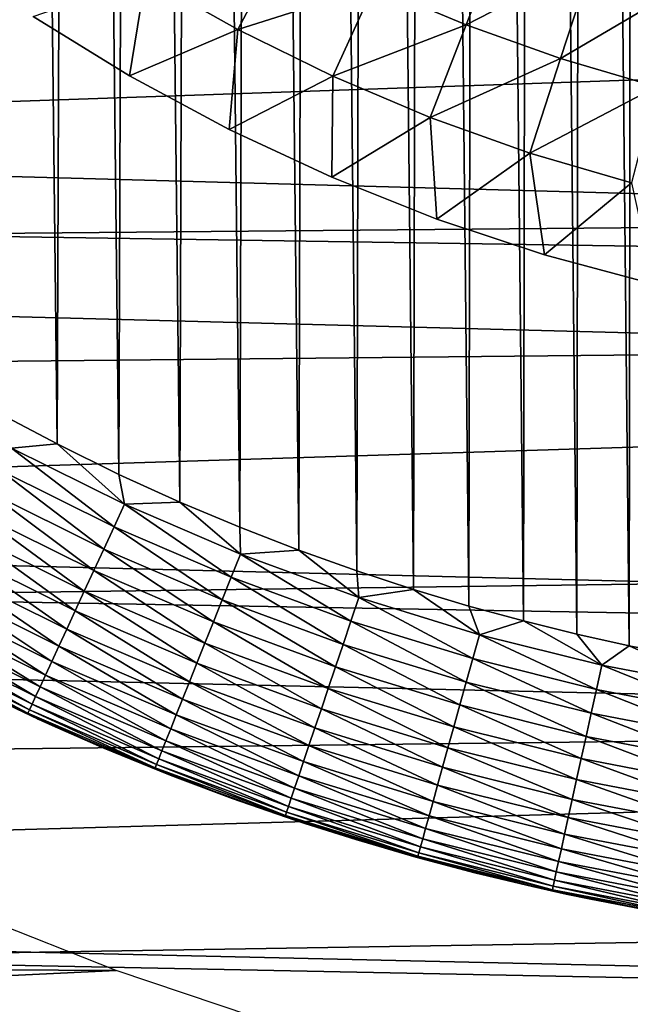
# Model space of a CAD drawing. Header units: millimetres. Extents: x -161 to 161, y -94 to 1149.
# Tile 627 of 656: x 146.69 to 147.88, y -62.65 to -60.73. Entities that reach past the tile are written whole.
import ezdxf

# ---------------------------------------------------------------- set-up
doc = ezdxf.new("R2010")
doc.units = ezdxf.units.MM
doc.header["$LTSCALE"] = 81.481481
for name, color, linetype in [('381', 7, 'CONTINUOUS'), ('383', 7, 'CONTINUOUS'), ('387', 7, 'CONTINUOUS'), ('389', 7, 'CONTINUOUS'), ('391', 7, 'CONTINUOUS'), ('393', 7, 'CONTINUOUS'), ('395', 7, 'CONTINUOUS')]:
    doc.layers.add(name, color=color, linetype=linetype)

msp = doc.modelspace()

# ---------------------------------------------------------------- linework, layer by layer
at = {"layer": '381', "color": 7, "linetype": 'CONTINUOUS', "true_color": 0xaaaaaa}
for points in [[(160.3087, -61.0268, -22.0267), (142.0859, -60.4655, -22.1081), (160.3087, -60.4047, -22.1161), (160.3087, -61.0268, -22.0267)], [(142.0355, -61.1901, -22.0002), (142.0859, -60.4655, -22.1081), (160.3087, -61.0268, -22.0267), (142.0355, -61.1901, -22.0002)], [(160.3087, -61.6686, -21.9155), (142.0355, -61.1901, -22.0002), (160.3087, -61.0268, -22.0267), (160.3087, -61.6686, -21.9155)], [(141.974, -61.9124, -21.8682), (142.0355, -61.1901, -22.0002), (160.3087, -61.6686, -21.9155), (141.974, -61.9124, -21.8682)], [(160.3087, -62.3328, -21.7799), (141.974, -61.9124, -21.8682), (160.3087, -61.6686, -21.9155), (160.3087, -62.3328, -21.7799)], [(141.9013, -62.6307, -21.7123), (141.974, -61.9124, -21.8682), (160.3087, -62.3328, -21.7799), (141.9013, -62.6307, -21.7123)], [(160.3087, -63.0188, -21.6174), (141.9013, -62.6307, -21.7123), (160.3087, -62.3328, -21.7799), (160.3087, -63.0188, -21.6174)], [(146.6134, -62.4857, 21.6456), (131.8, -62.5014, 21.6421), (146.874, -62.5884, 21.622), (146.6134, -62.4857, 21.6456)], [(131.8, -62.5014, 21.6421), (131.8, -63.3091, 21.4418), (146.874, -62.5884, 21.622), (131.8, -62.5014, 21.6421)], [(146.874, -62.5884, 21.622), (131.8, -63.3091, 21.4418), (147.1409, -62.6783, 21.6009), (146.874, -62.5884, 21.622)], [(141.8174, -63.3437, -21.5323), (141.9013, -62.6307, -21.7123), (160.3087, -63.0188, -21.6174), (141.8174, -63.3437, -21.5323)]]:
    msp.add_3dface(points, dxfattribs=at)
at = {"layer": '383', "color": 7, "linetype": 'CONTINUOUS', "true_color": 0xaaaaaa}
for points in [[(141.4033, -60.3731, -20.6442), (141.3535, -61.0744, -20.5376), (156.3174, -60.5572, -20.0917), (141.4033, -60.3731, -20.6442)], [(156.3174, -60.5572, 19.9917), (156.3174, -61.301, 19.8659), (135.3, -60.727, 20.7083), (156.3174, -60.5572, 19.9917)], [(156.3174, -60.5572, -20.0917), (141.3535, -61.0744, -20.5376), (156.3174, -61.3011, -19.9659), (156.3174, -60.5572, -20.0917)], [(135.3, -60.727, 20.7083), (156.3174, -61.301, 19.8659), (135.3, -61.5126, 20.5728), (135.3, -60.727, 20.7083)], [(141.3535, -61.0744, -20.5376), (141.2927, -61.7735, -20.4073), (156.3174, -61.3011, -19.9659), (141.3535, -61.0744, -20.5376)], [(156.3174, -61.301, 19.8659), (156.3174, -62.0397, 19.7125), (135.3, -61.5126, 20.5728), (156.3174, -61.301, 19.8659)], [(156.3174, -61.3011, -19.9659), (141.2927, -61.7735, -20.4073), (156.3174, -62.0398, -19.8125), (156.3174, -61.3011, -19.9659)], [(135.3, -61.5126, 20.5728), (156.3174, -62.0397, 19.7125), (135.3, -62.2925, 20.4075), (135.3, -61.5126, 20.5728)], [(141.2927, -61.7735, -20.4073), (141.2209, -62.4687, -20.2532), (156.3174, -62.0398, -19.8125), (141.2927, -61.7735, -20.4073)], [(156.3174, -62.0397, 19.7125), (156.3174, -62.7723, 19.5316), (135.3, -62.2925, 20.4075), (156.3174, -62.0397, 19.7125)], [(156.3174, -62.0398, -19.8125), (141.2209, -62.4687, -20.2532), (156.3174, -62.7723, -19.6316), (156.3174, -62.0398, -19.8125)], [(135.3, -62.2925, 20.4075), (156.3174, -62.7723, 19.5316), (135.3, -63.0656, 20.2127), (135.3, -62.2925, 20.4075)], [(141.2209, -62.4687, -20.2532), (141.138, -63.1584, -20.0755), (156.3174, -62.7723, -19.6316), (141.2209, -62.4687, -20.2532)]]:
    msp.add_3dface(points, dxfattribs=at)
at = {"layer": '387', "color": 7, "linetype": 'CONTINUOUS', "true_color": 0xaaaaaa}
for points in [[(147.7868, -53.1653, 61.95), (147.8758, -61.9542, 61.95), (147.8873, -53.1434, 61.95), (147.7868, -53.1653, 61.95)], [(147.8758, -61.9542, 61.95), (147.9759, -61.9738, 61.95), (147.8873, -53.1434, 61.95), (147.8758, -61.9542, 61.95)], [(147.6842, -53.1906, 61.95), (147.7736, -61.9316, 61.95), (147.7868, -53.1653, 61.95), (147.6842, -53.1906, 61.95)], [(147.7736, -61.9316, 61.95), (147.8758, -61.9542, 61.95), (147.7868, -53.1653, 61.95), (147.7736, -61.9316, 61.95)], [(147.5795, -53.2188, 61.95), (147.6693, -61.9055, 61.95), (147.6842, -53.1906, 61.95), (147.5795, -53.2188, 61.95)], [(147.6693, -61.9055, 61.95), (147.7736, -61.9316, 61.95), (147.6842, -53.1906, 61.95), (147.6693, -61.9055, 61.95)], [(147.4729, -53.2499, 61.95), (147.5628, -61.8765, 61.95), (147.5795, -53.2188, 61.95), (147.4729, -53.2499, 61.95)], [(147.5628, -61.8765, 61.95), (147.6693, -61.9055, 61.95), (147.5795, -53.2188, 61.95), (147.5628, -61.8765, 61.95)], [(147.3641, -53.285, 61.95), (147.4543, -61.8443, 61.95), (147.4729, -53.2499, 61.95), (147.3641, -53.285, 61.95)], [(147.4543, -61.8443, 61.95), (147.5628, -61.8765, 61.95), (147.4729, -53.2499, 61.95), (147.4543, -61.8443, 61.95)], [(147.2532, -53.3244, 61.95), (147.3436, -61.8081, 61.95), (147.3641, -53.285, 61.95), (147.2532, -53.3244, 61.95)], [(147.3436, -61.8081, 61.95), (147.4543, -61.8443, 61.95), (147.3641, -53.285, 61.95), (147.3436, -61.8081, 61.95)], [(147.1401, -53.3674, 61.95), (147.2307, -61.7673, 61.95), (147.2532, -53.3244, 61.95), (147.1401, -53.3674, 61.95)], [(147.2307, -61.7673, 61.95), (147.3436, -61.8081, 61.95), (147.2532, -53.3244, 61.95), (147.2307, -61.7673, 61.95)], [(147.0249, -53.4146, 61.95), (147.1156, -61.7228, 61.95), (147.1401, -53.3674, 61.95), (147.0249, -53.4146, 61.95)], [(147.1156, -61.7228, 61.95), (147.2307, -61.7673, 61.95), (147.1401, -53.3674, 61.95), (147.1156, -61.7228, 61.95)], [(146.9079, -53.4668, 61.95), (146.9984, -61.6739, 61.95), (147.0249, -53.4146, 61.95), (146.9079, -53.4668, 61.95)], [(146.9984, -61.6739, 61.95), (147.1156, -61.7228, 61.95), (147.0249, -53.4146, 61.95), (146.9984, -61.6739, 61.95)], [(146.7891, -53.5246, 61.95), (146.8793, -61.6199, 61.95), (146.9079, -53.4668, 61.95), (146.7891, -53.5246, 61.95)], [(146.8793, -61.6199, 61.95), (146.9984, -61.6739, 61.95), (146.9079, -53.4668, 61.95), (146.8793, -61.6199, 61.95)], [(146.6681, -53.5872, 61.95), (146.7585, -61.56, 61.95), (146.7891, -53.5246, 61.95), (146.6681, -53.5872, 61.95)], [(146.7585, -61.56, 61.95), (146.8793, -61.6199, 61.95), (146.7891, -53.5246, 61.95), (146.7585, -61.56, 61.95)], [(146.6355, -61.4951, 61.95), (146.7585, -61.56, 61.95), (146.6681, -53.5872, 61.95), (146.6355, -61.4951, 61.95)]]:
    msp.add_3dface(points, dxfattribs=at)
at = {"layer": '389', "color": 7, "linetype": 'CONTINUOUS', "true_color": 0xaaaaaa}
for points in [[(146.7488, -62.1099, 22.14), (146.5904, -62.0353, 61.45), (146.5098, -61.9947, 22.1684), (146.7488, -62.1099, 22.14)], [(146.7213, -62.0974, 61.45), (146.5904, -62.0353, 61.45), (146.7488, -62.1099, 22.14), (146.7213, -62.0974, 61.45)], [(146.8497, -62.154, 61.45), (146.7213, -62.0974, 61.45), (146.7488, -62.1099, 22.14), (146.8497, -62.154, 61.45)], [(146.9932, -62.2121, 22.1147), (146.8497, -62.154, 61.45), (146.7488, -62.1099, 22.14), (146.9932, -62.2121, 22.1147)], [(146.976, -62.2054, 61.45), (146.8497, -62.154, 61.45), (146.9932, -62.2121, 22.1147), (146.976, -62.2054, 61.45)], [(147.1004, -62.2523, 61.45), (146.976, -62.2054, 61.45), (146.9932, -62.2121, 22.1147), (147.1004, -62.2523, 61.45)], [(147.2424, -62.3012, 22.0918), (147.1004, -62.2523, 61.45), (146.9932, -62.2121, 22.1147), (147.2424, -62.3012, 22.0918)], [(147.2225, -62.2946, 61.45), (147.1004, -62.2523, 61.45), (147.2424, -62.3012, 22.0918), (147.2225, -62.2946, 61.45)], [(147.3419, -62.3327, 61.45), (147.2225, -62.2946, 61.45), (147.2424, -62.3012, 22.0918), (147.3419, -62.3327, 61.45)], [(147.4959, -62.3769, 22.0717), (147.3419, -62.3327, 61.45), (147.2424, -62.3012, 22.0918), (147.4959, -62.3769, 22.0717)], [(147.459, -62.3668, 61.45), (147.3419, -62.3327, 61.45), (147.4959, -62.3769, 22.0717), (147.459, -62.3668, 61.45)], [(147.5742, -62.3974, 61.45), (147.459, -62.3668, 61.45), (147.4959, -62.3769, 22.0717), (147.5742, -62.3974, 61.45)], [(147.7527, -62.4391, 22.0551), (147.5742, -62.3974, 61.45), (147.4959, -62.3769, 22.0717), (147.7527, -62.4391, 22.0551)], [(147.6872, -62.4246, 61.45), (147.5742, -62.3974, 61.45), (147.7527, -62.4391, 22.0551), (147.6872, -62.4246, 61.45)], [(147.7976, -62.4485, 61.45), (147.6872, -62.4246, 61.45), (147.7527, -62.4391, 22.0551), (147.7976, -62.4485, 61.45)], [(148.0123, -62.4876, 22.0424), (147.7976, -62.4485, 61.45), (147.7527, -62.4391, 22.0551), (148.0123, -62.4876, 22.0424)], [(147.9059, -62.4694, 61.45), (147.7976, -62.4485, 61.45), (148.0123, -62.4876, 22.0424), (147.9059, -62.4694, 61.45)]]:
    msp.add_3dface(points, dxfattribs=at)
at = {"layer": '391', "color": 7, "linetype": 'CONTINUOUS', "true_color": 0xaaaaaa}
for points in [[(146.7585, -61.56, 61.95), (146.6355, -61.4951, 61.95), (146.6695, -61.5685, 61.9477), (146.7585, -61.56, 61.95)], [(146.8902, -61.6779, 61.9477), (146.7585, -61.56, 61.95), (146.6695, -61.5685, 61.9477), (146.8902, -61.6779, 61.9477)], [(146.8793, -61.6199, 61.95), (146.7585, -61.56, 61.95), (146.8902, -61.6779, 61.9477), (146.8793, -61.6199, 61.95)], [(146.8698, -61.722, 61.9405), (146.6695, -61.5685, 61.9477), (146.6468, -61.6114, 61.9405), (146.8698, -61.722, 61.9405)], [(146.8902, -61.6779, 61.9477), (146.6695, -61.5685, 61.9477), (146.8698, -61.722, 61.9405), (146.8902, -61.6779, 61.9477)], [(146.8498, -61.7653, 61.9286), (146.6468, -61.6114, 61.9405), (146.6245, -61.6535, 61.9286), (146.8498, -61.7653, 61.9286)], [(146.8698, -61.722, 61.9405), (146.6468, -61.6114, 61.9405), (146.8498, -61.7653, 61.9286), (146.8698, -61.722, 61.9405)], [(146.9984, -61.6739, 61.95), (146.8793, -61.6199, 61.95), (146.8902, -61.6779, 61.9477), (146.9984, -61.6739, 61.95)], [(146.8304, -61.8073, 61.9122), (146.6245, -61.6535, 61.9286), (146.6028, -61.6944, 61.9122), (146.8304, -61.8073, 61.9122)], [(146.8498, -61.7653, 61.9286), (146.6245, -61.6535, 61.9286), (146.8304, -61.8073, 61.9122), (146.8498, -61.7653, 61.9286)], [(147.1165, -61.7753, 61.9477), (146.9984, -61.6739, 61.95), (146.8902, -61.6779, 61.9477), (147.1165, -61.7753, 61.9477)], [(147.1156, -61.7228, 61.95), (146.9984, -61.6739, 61.95), (147.1165, -61.7753, 61.9477), (147.1156, -61.7228, 61.95)], [(146.8117, -61.8476, 61.8912), (146.6028, -61.6944, 61.9122), (146.582, -61.7336, 61.8912), (146.8117, -61.8476, 61.8912)], [(146.8304, -61.8073, 61.9122), (146.6028, -61.6944, 61.9122), (146.8117, -61.8476, 61.8912), (146.8304, -61.8073, 61.9122)], [(147.0985, -61.8204, 61.9405), (146.8902, -61.6779, 61.9477), (146.8698, -61.722, 61.9405), (147.0985, -61.8204, 61.9405)], [(147.1165, -61.7753, 61.9477), (146.8902, -61.6779, 61.9477), (147.0985, -61.8204, 61.9405), (147.1165, -61.7753, 61.9477)], [(146.794, -61.8859, 61.866), (146.582, -61.7336, 61.8912), (146.5622, -61.7709, 61.866), (146.794, -61.8859, 61.866)], [(146.8117, -61.8476, 61.8912), (146.582, -61.7336, 61.8912), (146.794, -61.8859, 61.866), (146.8117, -61.8476, 61.8912)], [(147.0809, -61.8647, 61.9286), (146.8698, -61.722, 61.9405), (146.8498, -61.7653, 61.9286), (147.0809, -61.8647, 61.9286)], [(147.0985, -61.8204, 61.9405), (146.8698, -61.722, 61.9405), (147.0809, -61.8647, 61.9286), (147.0985, -61.8204, 61.9405)], [(147.2307, -61.7673, 61.95), (147.1156, -61.7228, 61.95), (147.1165, -61.7753, 61.9477), (147.2307, -61.7673, 61.95)], [(146.7774, -61.9217, 61.8368), (146.5622, -61.7709, 61.866), (146.5437, -61.8058, 61.8368), (146.7774, -61.9217, 61.8368)], [(146.794, -61.8859, 61.866), (146.5622, -61.7709, 61.866), (146.7774, -61.9217, 61.8368), (146.794, -61.8859, 61.866)], [(147.0637, -61.9077, 61.9122), (146.8498, -61.7653, 61.9286), (146.8304, -61.8073, 61.9122), (147.0637, -61.9077, 61.9122)], [(147.0809, -61.8647, 61.9286), (146.8498, -61.7653, 61.9286), (147.0637, -61.9077, 61.9122), (147.0809, -61.8647, 61.9286)], [(147.3477, -61.8602, 61.9477), (147.2307, -61.7673, 61.95), (147.1165, -61.7753, 61.9477), (147.3477, -61.8602, 61.9477)], [(147.3436, -61.8081, 61.95), (147.2307, -61.7673, 61.95), (147.3477, -61.8602, 61.9477), (147.3436, -61.8081, 61.95)], [(147.3322, -61.9063, 61.9405), (147.1165, -61.7753, 61.9477), (147.0985, -61.8204, 61.9405), (147.3322, -61.9063, 61.9405)], [(147.3477, -61.8602, 61.9477), (147.1165, -61.7753, 61.9477), (147.3322, -61.9063, 61.9405), (147.3477, -61.8602, 61.9477)], [(146.7622, -61.9547, 61.8038), (146.5437, -61.8058, 61.8368), (146.5267, -61.8379, 61.8038), (146.7622, -61.9547, 61.8038)], [(146.7774, -61.9217, 61.8368), (146.5437, -61.8058, 61.8368), (146.7622, -61.9547, 61.8038), (146.7774, -61.9217, 61.8368)], [(147.0473, -61.9489, 61.8912), (146.8304, -61.8073, 61.9122), (146.8117, -61.8476, 61.8912), (147.0473, -61.9489, 61.8912)], [(147.0637, -61.9077, 61.9122), (146.8304, -61.8073, 61.9122), (147.0473, -61.9489, 61.8912), (147.0637, -61.9077, 61.9122)], [(147.4543, -61.8443, 61.95), (147.3436, -61.8081, 61.95), (147.3477, -61.8602, 61.9477), (147.4543, -61.8443, 61.95)], [(147.317, -61.9514, 61.9286), (147.0985, -61.8204, 61.9405), (147.0809, -61.8647, 61.9286), (147.317, -61.9514, 61.9286)], [(147.3322, -61.9063, 61.9405), (147.0985, -61.8204, 61.9405), (147.317, -61.9514, 61.9286), (147.3322, -61.9063, 61.9405)], [(146.7483, -61.9847, 61.7674), (146.5267, -61.8379, 61.8038), (146.5112, -61.8671, 61.7674), (146.7483, -61.9847, 61.7674)], [(146.7622, -61.9547, 61.8038), (146.5267, -61.8379, 61.8038), (146.7483, -61.9847, 61.7674), (146.7622, -61.9547, 61.8038)], [(147.0317, -61.9881, 61.866), (146.8117, -61.8476, 61.8912), (146.794, -61.8859, 61.866), (147.0317, -61.9881, 61.866)], [(147.0473, -61.9489, 61.8912), (146.8117, -61.8476, 61.8912), (147.0317, -61.9881, 61.866), (147.0473, -61.9489, 61.8912)], [(147.5832, -61.9325, 61.9477), (147.4543, -61.8443, 61.95), (147.3477, -61.8602, 61.9477), (147.5832, -61.9325, 61.9477)], [(147.5628, -61.8765, 61.95), (147.4543, -61.8443, 61.95), (147.5832, -61.9325, 61.9477), (147.5628, -61.8765, 61.95)], [(146.736, -62.0113, 61.728), (146.5112, -61.8671, 61.7674), (146.4975, -61.893, 61.728), (146.736, -62.0113, 61.728)], [(146.7483, -61.9847, 61.7674), (146.5112, -61.8671, 61.7674), (146.736, -62.0113, 61.728), (146.7483, -61.9847, 61.7674)], [(147.3022, -61.9953, 61.9122), (147.0809, -61.8647, 61.9286), (147.0637, -61.9077, 61.9122), (147.3022, -61.9953, 61.9122)], [(147.317, -61.9514, 61.9286), (147.0809, -61.8647, 61.9286), (147.3022, -61.9953, 61.9122), (147.317, -61.9514, 61.9286)], [(147.5702, -61.9793, 61.9405), (147.3477, -61.8602, 61.9477), (147.3322, -61.9063, 61.9405), (147.5702, -61.9793, 61.9405)], [(147.5832, -61.9325, 61.9477), (147.3477, -61.8602, 61.9477), (147.5702, -61.9793, 61.9405), (147.5832, -61.9325, 61.9477)], [(147.0171, -62.0248, 61.8368), (146.794, -61.8859, 61.866), (146.7774, -61.9217, 61.8368), (147.0171, -62.0248, 61.8368)], [(147.0317, -61.9881, 61.866), (146.794, -61.8859, 61.866), (147.0171, -62.0248, 61.8368), (147.0317, -61.9881, 61.866)], [(147.6693, -61.9055, 61.95), (147.5628, -61.8765, 61.95), (147.5832, -61.9325, 61.9477), (147.6693, -61.9055, 61.95)], [(146.7254, -62.0342, 61.6859), (146.4975, -61.893, 61.728), (146.4857, -61.9153, 61.6859), (146.7254, -62.0342, 61.6859)], [(146.736, -62.0113, 61.728), (146.4975, -61.893, 61.728), (146.7254, -62.0342, 61.6859), (146.736, -62.0113, 61.728)], [(147.5574, -62.0253, 61.9286), (147.3322, -61.9063, 61.9405), (147.317, -61.9514, 61.9286), (147.5574, -62.0253, 61.9286)], [(147.5702, -61.9793, 61.9405), (147.3322, -61.9063, 61.9405), (147.5574, -62.0253, 61.9286), (147.5702, -61.9793, 61.9405)], [(147.8223, -61.992, 61.9477), (147.6693, -61.9055, 61.95), (147.5832, -61.9325, 61.9477), (147.8223, -61.992, 61.9477)], [(147.7736, -61.9316, 61.95), (147.6693, -61.9055, 61.95), (147.8223, -61.992, 61.9477), (147.7736, -61.9316, 61.95)], [(146.7166, -62.0533, 61.6415), (146.4857, -61.9153, 61.6859), (146.4758, -61.9339, 61.6415), (146.7166, -62.0533, 61.6415)], [(146.7254, -62.0342, 61.6859), (146.4857, -61.9153, 61.6859), (146.7166, -62.0533, 61.6415), (146.7254, -62.0342, 61.6859)], [(147.0036, -62.0586, 61.8038), (146.7774, -61.9217, 61.8368), (146.7622, -61.9547, 61.8038), (147.0036, -62.0586, 61.8038)], [(147.0171, -62.0248, 61.8368), (146.7774, -61.9217, 61.8368), (147.0036, -62.0586, 61.8038), (147.0171, -62.0248, 61.8368)], [(147.288, -62.0374, 61.8912), (147.0637, -61.9077, 61.9122), (147.0473, -61.9489, 61.8912), (147.288, -62.0374, 61.8912)], [(147.3022, -61.9953, 61.9122), (147.0637, -61.9077, 61.9122), (147.288, -62.0374, 61.8912), (147.3022, -61.9953, 61.9122)], [(146.7096, -62.0683, 61.5952), (146.4758, -61.9339, 61.6415), (146.4681, -61.9485, 61.5952), (146.7096, -62.0683, 61.5952)], [(146.7166, -62.0533, 61.6415), (146.4758, -61.9339, 61.6415), (146.7096, -62.0683, 61.5952), (146.7166, -62.0533, 61.6415)], [(147.8118, -62.0394, 61.9405), (147.5832, -61.9325, 61.9477), (147.5702, -61.9793, 61.9405), (147.8118, -62.0394, 61.9405)], [(147.8223, -61.992, 61.9477), (147.5832, -61.9325, 61.9477), (147.8118, -62.0394, 61.9405), (147.8223, -61.992, 61.9477)], [(147.8758, -61.9542, 61.95), (147.7736, -61.9316, 61.95), (147.8223, -61.992, 61.9477), (147.8758, -61.9542, 61.95)], [(146.7016, -62.0857, 61.499), (146.4625, -61.9591, 61.5476), (146.4591, -61.9654, 61.499), (146.7016, -62.0857, 61.499)], [(146.7046, -62.0791, 61.5476), (146.4681, -61.9485, 61.5952), (146.4625, -61.9591, 61.5476), (146.7046, -62.0791, 61.5476)], [(146.7046, -62.0791, 61.5476), (146.4625, -61.9591, 61.5476), (146.7016, -62.0857, 61.499), (146.7046, -62.0791, 61.5476)], [(146.7096, -62.0683, 61.5952), (146.4681, -61.9485, 61.5952), (146.7046, -62.0791, 61.5476), (146.7096, -62.0683, 61.5952)], [(146.9914, -62.0893, 61.7674), (146.7622, -61.9547, 61.8038), (146.7483, -61.9847, 61.7674), (146.9914, -62.0893, 61.7674)], [(147.0036, -62.0586, 61.8038), (146.7622, -61.9547, 61.8038), (146.9914, -62.0893, 61.7674), (147.0036, -62.0586, 61.8038)], [(147.2746, -62.0773, 61.866), (147.0473, -61.9489, 61.8912), (147.0317, -61.9881, 61.866), (147.2746, -62.0773, 61.866)], [(147.288, -62.0374, 61.8912), (147.0473, -61.9489, 61.8912), (147.2746, -62.0773, 61.866), (147.288, -62.0374, 61.8912)], [(147.5451, -62.0698, 61.9122), (147.317, -61.9514, 61.9286), (147.3022, -61.9953, 61.9122), (147.5451, -62.0698, 61.9122)], [(147.5574, -62.0253, 61.9286), (147.317, -61.9514, 61.9286), (147.5451, -62.0698, 61.9122), (147.5574, -62.0253, 61.9286)], [(148.0642, -62.0384, 61.9477), (147.8758, -61.9542, 61.95), (147.8223, -61.992, 61.9477), (148.0642, -62.0384, 61.9477)], [(147.9759, -61.9738, 61.95), (147.8758, -61.9542, 61.95), (148.0642, -62.0384, 61.9477), (147.9759, -61.9738, 61.95)], [(146.5904, -62.0353, 61.45), (146.7016, -62.0857, 61.499), (146.4591, -61.9654, 61.499), (146.5904, -62.0353, 61.45)], [(147.8016, -62.086, 61.9286), (147.5702, -61.9793, 61.9405), (147.5574, -62.0253, 61.9286), (147.8016, -62.086, 61.9286)], [(147.8118, -62.0394, 61.9405), (147.5702, -61.9793, 61.9405), (147.8016, -62.086, 61.9286), (147.8118, -62.0394, 61.9405)], [(146.9806, -62.1165, 61.728), (146.7483, -61.9847, 61.7674), (146.736, -62.0113, 61.728), (146.9806, -62.1165, 61.728)], [(146.9914, -62.0893, 61.7674), (146.7483, -61.9847, 61.7674), (146.9806, -62.1165, 61.728), (146.9914, -62.0893, 61.7674)], [(147.262, -62.1147, 61.8368), (147.0317, -61.9881, 61.866), (147.0171, -62.0248, 61.8368), (147.262, -62.1147, 61.8368)], [(147.2746, -62.0773, 61.866), (147.0317, -61.9881, 61.866), (147.262, -62.1147, 61.8368), (147.2746, -62.0773, 61.866)], [(147.5332, -62.1126, 61.8912), (147.3022, -61.9953, 61.9122), (147.288, -62.0374, 61.8912), (147.5332, -62.1126, 61.8912)], [(147.5451, -62.0698, 61.9122), (147.3022, -61.9953, 61.9122), (147.5332, -62.1126, 61.8912), (147.5451, -62.0698, 61.9122)], [(148.0563, -62.0863, 61.9405), (147.8223, -61.992, 61.9477), (147.8118, -62.0394, 61.9405), (148.0563, -62.0863, 61.9405)], [(148.0642, -62.0384, 61.9477), (147.8223, -61.992, 61.9477), (148.0563, -62.0863, 61.9405), (148.0642, -62.0384, 61.9477)], [(146.9712, -62.1399, 61.6859), (146.736, -62.0113, 61.728), (146.7254, -62.0342, 61.6859), (146.9712, -62.1399, 61.6859)], [(146.9806, -62.1165, 61.728), (146.736, -62.0113, 61.728), (146.9712, -62.1399, 61.6859), (146.9806, -62.1165, 61.728)], [(146.5904, -62.0353, 61.45), (146.7213, -62.0974, 61.45), (146.7016, -62.0857, 61.499), (146.5904, -62.0353, 61.45)], [(146.9634, -62.1595, 61.6415), (146.7254, -62.0342, 61.6859), (146.7166, -62.0533, 61.6415), (146.9634, -62.1595, 61.6415)], [(146.9712, -62.1399, 61.6859), (146.7254, -62.0342, 61.6859), (146.9634, -62.1595, 61.6415), (146.9712, -62.1399, 61.6859)], [(147.2503, -62.1492, 61.8038), (147.0171, -62.0248, 61.8368), (147.0036, -62.0586, 61.8038), (147.2503, -62.1492, 61.8038)], [(147.262, -62.1147, 61.8368), (147.0171, -62.0248, 61.8368), (147.2503, -62.1492, 61.8038), (147.262, -62.1147, 61.8368)], [(147.5219, -62.1533, 61.866), (147.288, -62.0374, 61.8912), (147.2746, -62.0773, 61.866), (147.5219, -62.1533, 61.866)], [(147.5332, -62.1126, 61.8912), (147.288, -62.0374, 61.8912), (147.5219, -62.1533, 61.866), (147.5332, -62.1126, 61.8912)], [(147.7916, -62.1312, 61.9122), (147.5574, -62.0253, 61.9286), (147.5451, -62.0698, 61.9122), (147.7916, -62.1312, 61.9122)], [(147.8016, -62.086, 61.9286), (147.5574, -62.0253, 61.9286), (147.7916, -62.1312, 61.9122), (147.8016, -62.086, 61.9286)], [(148.0486, -62.1334, 61.9286), (147.8118, -62.0394, 61.9405), (147.8016, -62.086, 61.9286), (148.0486, -62.1334, 61.9286)], [(148.0563, -62.0863, 61.9405), (147.8118, -62.0394, 61.9405), (148.0486, -62.1334, 61.9286), (148.0563, -62.0863, 61.9405)], [(146.9573, -62.1749, 61.5952), (146.7166, -62.0533, 61.6415), (146.7096, -62.0683, 61.5952), (146.9573, -62.1749, 61.5952)], [(146.9634, -62.1595, 61.6415), (146.7166, -62.0533, 61.6415), (146.9573, -62.1749, 61.5952), (146.9634, -62.1595, 61.6415)], [(147.2398, -62.1805, 61.7674), (147.0036, -62.0586, 61.8038), (146.9914, -62.0893, 61.7674), (147.2398, -62.1805, 61.7674)], [(147.2503, -62.1492, 61.8038), (147.0036, -62.0586, 61.8038), (147.2398, -62.1805, 61.7674), (147.2503, -62.1492, 61.8038)], [(146.9502, -62.1926, 61.499), (146.7046, -62.0791, 61.5476), (146.7016, -62.0857, 61.499), (146.9502, -62.1926, 61.499)], [(146.9529, -62.1859, 61.5476), (146.7096, -62.0683, 61.5952), (146.7046, -62.0791, 61.5476), (146.9529, -62.1859, 61.5476)], [(146.9529, -62.1859, 61.5476), (146.7046, -62.0791, 61.5476), (146.9502, -62.1926, 61.499), (146.9529, -62.1859, 61.5476)], [(146.9573, -62.1749, 61.5952), (146.7096, -62.0683, 61.5952), (146.9529, -62.1859, 61.5476), (146.9573, -62.1749, 61.5952)], [(147.5113, -62.1913, 61.8368), (147.2746, -62.0773, 61.866), (147.262, -62.1147, 61.8368), (147.5113, -62.1913, 61.8368)], [(147.5219, -62.1533, 61.866), (147.2746, -62.0773, 61.866), (147.5113, -62.1913, 61.8368), (147.5219, -62.1533, 61.866)], [(147.7821, -62.1745, 61.8912), (147.5451, -62.0698, 61.9122), (147.5332, -62.1126, 61.8912), (147.7821, -62.1745, 61.8912)], [(147.7916, -62.1312, 61.9122), (147.5451, -62.0698, 61.9122), (147.7821, -62.1745, 61.8912), (147.7916, -62.1312, 61.9122)], [(146.7213, -62.0974, 61.45), (146.8497, -62.154, 61.45), (146.7016, -62.0857, 61.499), (146.7213, -62.0974, 61.45)], [(146.8497, -62.154, 61.45), (146.9502, -62.1926, 61.499), (146.7016, -62.0857, 61.499), (146.8497, -62.154, 61.45)], [(147.2304, -62.2083, 61.728), (146.9914, -62.0893, 61.7674), (146.9806, -62.1165, 61.728), (147.2304, -62.2083, 61.728)], [(147.2398, -62.1805, 61.7674), (146.9914, -62.0893, 61.7674), (147.2304, -62.2083, 61.728), (147.2398, -62.1805, 61.7674)], [(148.0411, -62.179, 61.9122), (147.8016, -62.086, 61.9286), (147.7916, -62.1312, 61.9122), (148.0411, -62.179, 61.9122)], [(148.0486, -62.1334, 61.9286), (147.8016, -62.086, 61.9286), (148.0411, -62.179, 61.9122), (148.0486, -62.1334, 61.9286)], [(147.2224, -62.2322, 61.6859), (146.9806, -62.1165, 61.728), (146.9712, -62.1399, 61.6859), (147.2224, -62.2322, 61.6859)], [(147.2304, -62.2083, 61.728), (146.9806, -62.1165, 61.728), (147.2224, -62.2322, 61.6859), (147.2304, -62.2083, 61.728)], [(147.5016, -62.2264, 61.8038), (147.262, -62.1147, 61.8368), (147.2503, -62.1492, 61.8038), (147.5016, -62.2264, 61.8038)], [(147.5113, -62.1913, 61.8368), (147.262, -62.1147, 61.8368), (147.5016, -62.2264, 61.8038), (147.5113, -62.1913, 61.8368)], [(147.773, -62.2157, 61.866), (147.5332, -62.1126, 61.8912), (147.5219, -62.1533, 61.866), (147.773, -62.2157, 61.866)], [(147.7821, -62.1745, 61.8912), (147.5332, -62.1126, 61.8912), (147.773, -62.2157, 61.866), (147.7821, -62.1745, 61.8912)], [(148.0339, -62.2229, 61.8912), (147.7916, -62.1312, 61.9122), (147.7821, -62.1745, 61.8912), (148.0339, -62.2229, 61.8912)], [(148.0411, -62.179, 61.9122), (147.7916, -62.1312, 61.9122), (148.0339, -62.2229, 61.8912), (148.0411, -62.179, 61.9122)], [(146.8497, -62.154, 61.45), (146.976, -62.2054, 61.45), (146.9502, -62.1926, 61.499), (146.8497, -62.154, 61.45)], [(147.2157, -62.2521, 61.6415), (146.9712, -62.1399, 61.6859), (146.9634, -62.1595, 61.6415), (147.2157, -62.2521, 61.6415)], [(147.2224, -62.2322, 61.6859), (146.9712, -62.1399, 61.6859), (147.2157, -62.2521, 61.6415), (147.2224, -62.2322, 61.6859)], [(147.4928, -62.2582, 61.7674), (147.2503, -62.1492, 61.8038), (147.2398, -62.1805, 61.7674), (147.4928, -62.2582, 61.7674)], [(147.5016, -62.2264, 61.8038), (147.2503, -62.1492, 61.8038), (147.4928, -62.2582, 61.7674), (147.5016, -62.2264, 61.8038)], [(147.7645, -62.2543, 61.8368), (147.5219, -62.1533, 61.866), (147.5113, -62.1913, 61.8368), (147.7645, -62.2543, 61.8368)], [(147.773, -62.2157, 61.866), (147.5219, -62.1533, 61.866), (147.7645, -62.2543, 61.8368), (147.773, -62.2157, 61.866)], [(147.2066, -62.2792, 61.5476), (146.9573, -62.1749, 61.5952), (146.9529, -62.1859, 61.5476), (147.2066, -62.2792, 61.5476)], [(147.2104, -62.2678, 61.5952), (146.9634, -62.1595, 61.6415), (146.9573, -62.1749, 61.5952), (147.2104, -62.2678, 61.5952)], [(147.2104, -62.2678, 61.5952), (146.9573, -62.1749, 61.5952), (147.2066, -62.2792, 61.5476), (147.2104, -62.2678, 61.5952)], [(147.2157, -62.2521, 61.6415), (146.9634, -62.1595, 61.6415), (147.2104, -62.2678, 61.5952), (147.2157, -62.2521, 61.6415)], [(148.0271, -62.2645, 61.866), (147.7821, -62.1745, 61.8912), (147.773, -62.2157, 61.866), (148.0271, -62.2645, 61.866)], [(148.0339, -62.2229, 61.8912), (147.7821, -62.1745, 61.8912), (148.0271, -62.2645, 61.866), (148.0339, -62.2229, 61.8912)], [(147.2043, -62.286, 61.499), (146.9529, -62.1859, 61.5476), (146.9502, -62.1926, 61.499), (147.2043, -62.286, 61.499)], [(146.976, -62.2054, 61.45), (147.1004, -62.2523, 61.45), (146.9502, -62.1926, 61.499), (146.976, -62.2054, 61.45)], [(147.1004, -62.2523, 61.45), (147.2043, -62.286, 61.499), (146.9502, -62.1926, 61.499), (147.1004, -62.2523, 61.45)], [(147.2066, -62.2792, 61.5476), (146.9529, -62.1859, 61.5476), (147.2043, -62.286, 61.499), (147.2066, -62.2792, 61.5476)], [(147.4849, -62.2864, 61.728), (147.2398, -62.1805, 61.7674), (147.2304, -62.2083, 61.728), (147.4849, -62.2864, 61.728)], [(147.4928, -62.2582, 61.7674), (147.2398, -62.1805, 61.7674), (147.4849, -62.2864, 61.728), (147.4928, -62.2582, 61.7674)], [(147.7567, -62.2898, 61.8038), (147.5113, -62.1913, 61.8368), (147.5016, -62.2264, 61.8038), (147.7567, -62.2898, 61.8038)], [(147.7645, -62.2543, 61.8368), (147.5113, -62.1913, 61.8368), (147.7567, -62.2898, 61.8038), (147.7645, -62.2543, 61.8368)], [(147.4782, -62.3108, 61.6859), (147.2304, -62.2083, 61.728), (147.2224, -62.2322, 61.6859), (147.4782, -62.3108, 61.6859)], [(147.4849, -62.2864, 61.728), (147.2304, -62.2083, 61.728), (147.4782, -62.3108, 61.6859), (147.4849, -62.2864, 61.728)], [(147.4726, -62.331, 61.6415), (147.2224, -62.2322, 61.6859), (147.2157, -62.2521, 61.6415), (147.4726, -62.331, 61.6415)], [(147.4782, -62.3108, 61.6859), (147.2224, -62.2322, 61.6859), (147.4726, -62.331, 61.6415), (147.4782, -62.3108, 61.6859)], [(147.7496, -62.3221, 61.7674), (147.5016, -62.2264, 61.8038), (147.4928, -62.2582, 61.7674), (147.7496, -62.3221, 61.7674)], [(147.7567, -62.2898, 61.8038), (147.5016, -62.2264, 61.8038), (147.7496, -62.3221, 61.7674), (147.7567, -62.2898, 61.8038)], [(148.0207, -62.3034, 61.8368), (147.773, -62.2157, 61.866), (147.7645, -62.2543, 61.8368), (148.0207, -62.3034, 61.8368)], [(148.0271, -62.2645, 61.866), (147.773, -62.2157, 61.866), (148.0207, -62.3034, 61.8368), (148.0271, -62.2645, 61.866)], [(147.1004, -62.2523, 61.45), (147.2225, -62.2946, 61.45), (147.2043, -62.286, 61.499), (147.1004, -62.2523, 61.45)], [(147.4681, -62.347, 61.5952), (147.2157, -62.2521, 61.6415), (147.2104, -62.2678, 61.5952), (147.4681, -62.347, 61.5952)], [(147.4726, -62.331, 61.6415), (147.2157, -62.2521, 61.6415), (147.4681, -62.347, 61.5952), (147.4726, -62.331, 61.6415)], [(147.4649, -62.3585, 61.5476), (147.2104, -62.2678, 61.5952), (147.2066, -62.2792, 61.5476), (147.4649, -62.3585, 61.5476)], [(147.4681, -62.347, 61.5952), (147.2104, -62.2678, 61.5952), (147.4649, -62.3585, 61.5476), (147.4681, -62.347, 61.5952)], [(147.7433, -62.3507, 61.728), (147.4928, -62.2582, 61.7674), (147.4849, -62.2864, 61.728), (147.7433, -62.3507, 61.728)], [(147.7496, -62.3221, 61.7674), (147.4928, -62.2582, 61.7674), (147.7433, -62.3507, 61.728), (147.7496, -62.3221, 61.7674)], [(148.0148, -62.3394, 61.8038), (147.7645, -62.2543, 61.8368), (147.7567, -62.2898, 61.8038), (148.0148, -62.3394, 61.8038)], [(148.0207, -62.3034, 61.8368), (147.7645, -62.2543, 61.8368), (148.0148, -62.3394, 61.8038), (148.0207, -62.3034, 61.8368)], [(147.463, -62.3654, 61.499), (147.2066, -62.2792, 61.5476), (147.2043, -62.286, 61.499), (147.463, -62.3654, 61.499)], [(147.2225, -62.2946, 61.45), (147.3419, -62.3327, 61.45), (147.2043, -62.286, 61.499), (147.2225, -62.2946, 61.45)], [(147.3419, -62.3327, 61.45), (147.459, -62.3668, 61.45), (147.2043, -62.286, 61.499), (147.3419, -62.3327, 61.45)], [(147.459, -62.3668, 61.45), (147.463, -62.3654, 61.499), (147.2043, -62.286, 61.499), (147.459, -62.3668, 61.45)], [(147.4649, -62.3585, 61.5476), (147.2066, -62.2792, 61.5476), (147.463, -62.3654, 61.499), (147.4649, -62.3585, 61.5476)], [(147.7379, -62.3753, 61.6859), (147.4849, -62.2864, 61.728), (147.4782, -62.3108, 61.6859), (147.7379, -62.3753, 61.6859)], [(147.7433, -62.3507, 61.728), (147.4849, -62.2864, 61.728), (147.7379, -62.3753, 61.6859), (147.7433, -62.3507, 61.728)], [(148.0095, -62.3719, 61.7674), (147.7567, -62.2898, 61.8038), (147.7496, -62.3221, 61.7674), (148.0095, -62.3719, 61.7674)], [(148.0148, -62.3394, 61.8038), (147.7567, -62.2898, 61.8038), (148.0095, -62.3719, 61.7674), (148.0148, -62.3394, 61.8038)], [(147.7333, -62.3959, 61.6415), (147.4782, -62.3108, 61.6859), (147.4726, -62.331, 61.6415), (147.7333, -62.3959, 61.6415)], [(147.7379, -62.3753, 61.6859), (147.4782, -62.3108, 61.6859), (147.7333, -62.3959, 61.6415), (147.7379, -62.3753, 61.6859)], [(148.0047, -62.4008, 61.728), (147.7496, -62.3221, 61.7674), (147.7433, -62.3507, 61.728), (148.0047, -62.4008, 61.728)], [(148.0095, -62.3719, 61.7674), (147.7496, -62.3221, 61.7674), (148.0047, -62.4008, 61.728), (148.0095, -62.3719, 61.7674)], [(147.7272, -62.4237, 61.5476), (147.4681, -62.347, 61.5952), (147.4649, -62.3585, 61.5476), (147.7272, -62.4237, 61.5476)], [(147.7298, -62.412, 61.5952), (147.4726, -62.331, 61.6415), (147.4681, -62.347, 61.5952), (147.7298, -62.412, 61.5952)], [(147.7298, -62.412, 61.5952), (147.4681, -62.347, 61.5952), (147.7272, -62.4237, 61.5476), (147.7298, -62.412, 61.5952)], [(147.7333, -62.3959, 61.6415), (147.4726, -62.331, 61.6415), (147.7298, -62.412, 61.5952), (147.7333, -62.3959, 61.6415)], [(147.459, -62.3668, 61.45), (147.5742, -62.3974, 61.45), (147.463, -62.3654, 61.499), (147.459, -62.3668, 61.45)], [(147.7257, -62.4308, 61.499), (147.4649, -62.3585, 61.5476), (147.463, -62.3654, 61.499), (147.7257, -62.4308, 61.499)], [(147.5742, -62.3974, 61.45), (147.6872, -62.4246, 61.45), (147.463, -62.3654, 61.499), (147.5742, -62.3974, 61.45)], [(147.6872, -62.4246, 61.45), (147.7257, -62.4308, 61.499), (147.463, -62.3654, 61.499), (147.6872, -62.4246, 61.45)], [(147.7272, -62.4237, 61.5476), (147.4649, -62.3585, 61.5476), (147.7257, -62.4308, 61.499), (147.7272, -62.4237, 61.5476)], [(148.0007, -62.4258, 61.6859), (147.7433, -62.3507, 61.728), (147.7379, -62.3753, 61.6859), (148.0007, -62.4258, 61.6859)], [(148.0047, -62.4008, 61.728), (147.7433, -62.3507, 61.728), (148.0007, -62.4258, 61.6859), (148.0047, -62.4008, 61.728)], [(147.9973, -62.4465, 61.6415), (147.7379, -62.3753, 61.6859), (147.7333, -62.3959, 61.6415), (147.9973, -62.4465, 61.6415)], [(148.0007, -62.4258, 61.6859), (147.7379, -62.3753, 61.6859), (147.9973, -62.4465, 61.6415), (148.0007, -62.4258, 61.6859)], [(147.9946, -62.4629, 61.5952), (147.7333, -62.3959, 61.6415), (147.7298, -62.412, 61.5952), (147.9946, -62.4629, 61.5952)], [(147.9973, -62.4465, 61.6415), (147.7333, -62.3959, 61.6415), (147.9946, -62.4629, 61.5952), (147.9973, -62.4465, 61.6415)], [(147.6872, -62.4246, 61.45), (147.7976, -62.4485, 61.45), (147.7257, -62.4308, 61.499), (147.6872, -62.4246, 61.45)], [(147.9915, -62.4818, 61.499), (147.7272, -62.4237, 61.5476), (147.7257, -62.4308, 61.499), (147.9915, -62.4818, 61.499)], [(147.9926, -62.4746, 61.5476), (147.7298, -62.412, 61.5952), (147.7272, -62.4237, 61.5476), (147.9926, -62.4746, 61.5476)], [(147.9926, -62.4746, 61.5476), (147.7272, -62.4237, 61.5476), (147.9915, -62.4818, 61.499), (147.9926, -62.4746, 61.5476)], [(147.9946, -62.4629, 61.5952), (147.7298, -62.412, 61.5952), (147.9926, -62.4746, 61.5476), (147.9946, -62.4629, 61.5952)], [(147.7976, -62.4485, 61.45), (147.9059, -62.4694, 61.45), (147.7257, -62.4308, 61.499), (147.7976, -62.4485, 61.45)], [(147.9059, -62.4694, 61.45), (147.9915, -62.4818, 61.499), (147.7257, -62.4308, 61.499), (147.9059, -62.4694, 61.45)]]:
    msp.add_3dface(points, dxfattribs=at)
at = {"layer": '393', "color": 7, "linetype": 'CONTINUOUS', "true_color": 0xaaaaaa}
for points in [[(147.5574, -60.7416, -23.0778), (147.3772, -60.6655, -23.0778), (147.6312, -60.5521, -23.2528), (147.5574, -60.7416, -23.0778)], [(147.8045, -60.614, -23.2528), (147.5574, -60.7416, -23.0778), (147.6312, -60.5521, -23.2528), (147.8045, -60.614, -23.2528)], [(147.1112, -60.7506, -22.8924), (146.9312, -60.649, -22.8924), (147.2017, -60.5792, -23.0778), (147.1112, -60.7506, -22.8924)], [(147.3772, -60.6655, -23.0778), (147.1112, -60.7506, -22.8924), (147.2017, -60.5792, -23.0778), (147.3772, -60.6655, -23.0778)], [(147.7416, -60.8074, -23.0778), (147.5574, -60.7416, -23.0778), (147.8045, -60.614, -23.2528), (147.7416, -60.8074, -23.0778)], [(147.981, -60.6658, -23.2528), (147.7416, -60.8074, -23.0778), (147.8045, -60.614, -23.2528), (147.981, -60.6658, -23.2528)], [(146.7119, -60.7249, -22.7), (146.9312, -60.649, -22.8924), (146.9, -60.8409, -22.7), (146.7119, -60.7249, -22.7)], [(146.9312, -60.649, -22.8924), (147.1112, -60.7506, -22.8924), (146.9, -60.8409, -22.7), (146.9312, -60.649, -22.8924)], [(147.2967, -60.8418, -22.8924), (147.1112, -60.7506, -22.8924), (147.3772, -60.6655, -23.0778), (147.2967, -60.8418, -22.8924)], [(147.5574, -60.7416, -23.0778), (147.2967, -60.8418, -22.8924), (147.3772, -60.6655, -23.0778), (147.5574, -60.7416, -23.0778)], [(147.9293, -60.8625, -23.0778), (147.7416, -60.8074, -23.0778), (147.981, -60.6658, -23.2528), (147.9293, -60.8625, -23.0778)], [(146.9, -60.8409, -22.7), (147.1112, -60.7506, -22.8924), (147.0946, -60.9458, -22.7), (146.9, -60.8409, -22.7)], [(147.1112, -60.7506, -22.8924), (147.2967, -60.8418, -22.8924), (147.0946, -60.9458, -22.7), (147.1112, -60.7506, -22.8924)], [(147.4871, -60.9223, -22.8924), (147.2967, -60.8418, -22.8924), (147.5574, -60.7416, -23.0778), (147.4871, -60.9223, -22.8924)], [(147.7416, -60.8074, -23.0778), (147.4871, -60.9223, -22.8924), (147.5574, -60.7416, -23.0778), (147.7416, -60.8074, -23.0778)], [(147.6817, -60.9917, -22.8924), (147.4871, -60.9223, -22.8924), (147.7416, -60.8074, -23.0778), (147.6817, -60.9917, -22.8924)], [(147.9293, -60.8625, -23.0778), (147.6817, -60.9917, -22.8924), (147.7416, -60.8074, -23.0778), (147.9293, -60.8625, -23.0778)], [(147.0946, -60.9458, -22.7), (147.2967, -60.8418, -22.8924), (147.2949, -61.0392, -22.7), (147.0946, -60.9458, -22.7)], [(147.2967, -60.8418, -22.8924), (147.4871, -60.9223, -22.8924), (147.2949, -61.0392, -22.7), (147.2967, -60.8418, -22.8924)], [(147.88, -61.05, -22.8924), (147.6817, -60.9917, -22.8924), (147.9293, -60.8625, -23.0778), (147.88, -61.05, -22.8924)], [(147.2949, -61.0392, -22.7), (147.4871, -60.9223, -22.8924), (147.5003, -61.1208, -22.7), (147.2949, -61.0392, -22.7)], [(147.4871, -60.9223, -22.8924), (147.6817, -60.9917, -22.8924), (147.5003, -61.1208, -22.7), (147.4871, -60.9223, -22.8924)], [(147.5003, -61.1208, -22.7), (147.6817, -60.9917, -22.8924), (147.7101, -61.1904, -22.7), (147.5003, -61.1208, -22.7)], [(147.6817, -60.9917, -22.8924), (147.88, -61.05, -22.8924), (147.7101, -61.1904, -22.7), (147.6817, -60.9917, -22.8924)], [(147.7101, -61.1904, -22.7), (147.88, -61.05, -22.8924), (147.9237, -61.2476, -22.7), (147.7101, -61.1904, -22.7)]]:
    msp.add_3dface(points, dxfattribs=at)
at = {"layer": '395', "color": 7, "linetype": 'CONTINUOUS', "true_color": 0xaaaaaa}
for points in [[(146.7119, -60.7249, -22.7), (146.9, -60.8409, -22.7), (146.7119, -60.7249, -22.4), (146.7119, -60.7249, -22.7)], [(146.7119, -60.7249, -22.4), (146.9, -60.8409, -22.7), (146.9, -60.8409, -22.4), (146.7119, -60.7249, -22.4)], [(146.9, -60.8409, -22.7), (147.0946, -60.9458, -22.7), (146.9, -60.8409, -22.4), (146.9, -60.8409, -22.7)], [(146.9, -60.8409, -22.4), (147.0946, -60.9458, -22.7), (147.0946, -60.9458, -22.4), (146.9, -60.8409, -22.4)], [(147.0946, -60.9458, -22.7), (147.2949, -61.0392, -22.7), (147.0946, -60.9458, -22.4), (147.0946, -60.9458, -22.7)], [(147.0946, -60.9458, -22.4), (147.2949, -61.0392, -22.7), (147.2949, -61.0392, -22.4), (147.0946, -60.9458, -22.4)], [(147.2949, -61.0392, -22.7), (147.5003, -61.1208, -22.7), (147.2949, -61.0392, -22.4), (147.2949, -61.0392, -22.7)], [(147.2949, -61.0392, -22.4), (147.5003, -61.1208, -22.7), (147.5003, -61.1208, -22.4), (147.2949, -61.0392, -22.4)], [(147.5003, -61.1208, -22.7), (147.7101, -61.1904, -22.7), (147.5003, -61.1208, -22.4), (147.5003, -61.1208, -22.7)], [(147.5003, -61.1208, -22.4), (147.7101, -61.1904, -22.7), (147.7101, -61.1904, -22.4), (147.5003, -61.1208, -22.4)], [(147.7101, -61.1904, -22.7), (147.9237, -61.2476, -22.7), (147.7101, -61.1904, -22.4), (147.7101, -61.1904, -22.7)], [(147.7101, -61.1904, -22.4), (147.9237, -61.2476, -22.7), (147.9237, -61.2476, -22.4), (147.7101, -61.1904, -22.4)]]:
    msp.add_3dface(points, dxfattribs=at)

doc.saveas('drawing.dxf')
